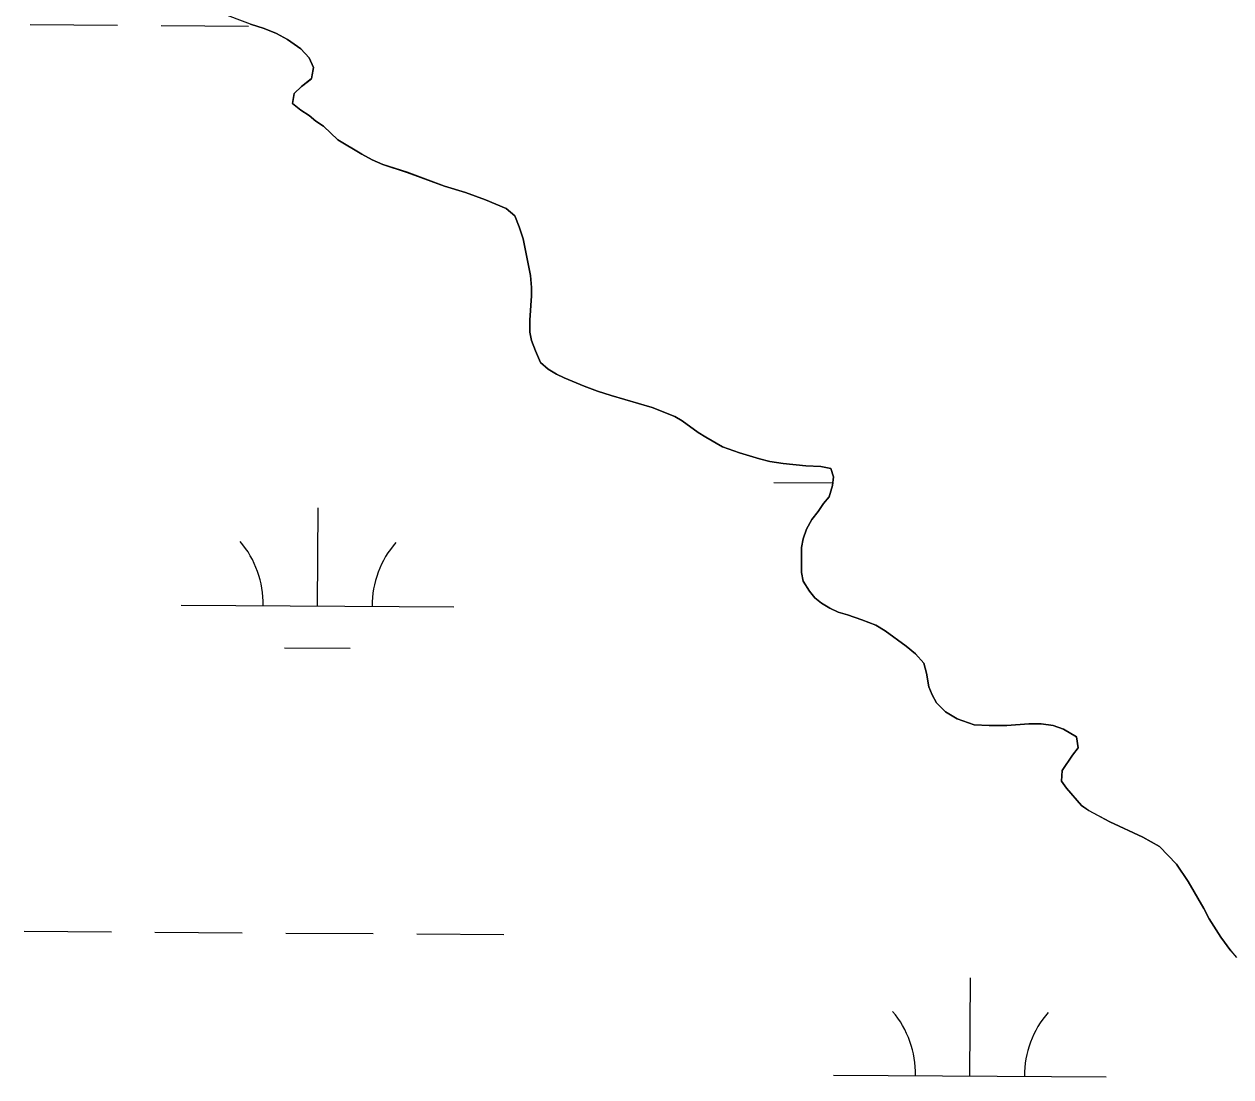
# Model space of a CAD drawing. Extents: x 3172231 to 3210228, y 940198 to 965780.
# Drawn here: x 3205451.3 to 3205893.9, y 948141.7 to 948528 of the extents above; entities that cross this region are included whole.
import ezdxf

# ---------------------------------------------------------------- set-up
doc = ezdxf.new("R2010")
doc.units = 0
for name, color, linetype in [('V-SITE-VEGE', 7, 'Continuous'), ('V-TOPO-SHOR', 7, 'Continuous'), ('V-WETL-SWMP', 7, 'Continuous')]:
    doc.layers.add(name, color=color, linetype=linetype)

msp = doc.modelspace()

# ---------------------------------------------------------------- linework, layer by layer
at = {"layer": 'V-SITE-VEGE'}
for p, q in [((3205539.364, 948526.43), (3205534.295, 948528.039)), ((3205543.824, 948524.615), (3205539.364, 948526.43)), ((3205547.879, 948522.393), (3205543.824, 948524.615)), ((3205552.747, 948518.958), (3205547.879, 948522.393)), ((3205555.793, 948515.723), (3205552.747, 948518.958)), ((3205557.421, 948512.081), (3205555.793, 948515.723)), ((3205556.618, 948508.026), (3205557.421, 948512.081)), ((3205550.347, 948502.546), (3205552.977, 948505.184)), ((3205552.977, 948505.184), (3205556.618, 948508.026)), ((3205549.747, 948498.9), (3205550.347, 948502.546)), ((3205552.79, 948496.471), (3205549.747, 948498.9)), ((3205555.834, 948494.452), (3205552.79, 948496.471)), ((3205558.269, 948492.431), (3205555.834, 948494.452)), ((3205561.107, 948490.614), (3205558.269, 948492.431)), ((3205566.385, 948485.56), (3205561.107, 948490.614)), ((3205575.106, 948480.309), (3205566.385, 948485.56)), ((3205578.96, 948478.289), (3205575.106, 948480.309)), ((3205582.812, 948476.475), (3205578.96, 948478.289)), ((3205591.731, 948473.657), (3205582.812, 948476.475)), ((3205605.516, 948468.619), (3205591.731, 948473.657)), ((3205613.219, 948466.202), (3205605.516, 948468.619)), ((3205620.516, 948463.583), (3205613.219, 948466.202)), ((3205628.018, 948460.355), (3205620.516, 948463.583)), ((3205631.266, 948457.727), (3205628.018, 948460.355)), ((3205632.894, 948453.678), (3205631.266, 948457.727)), ((3205634.319, 948449.224), (3205632.894, 948453.678)), ((3205636.98, 948435.861), (3205634.319, 948449.224)), ((3205637.393, 948431.404), (3205636.98, 948435.861)), ((3205637.4, 948428.365), (3205637.393, 948431.404)), ((3205636.808, 948419.45), (3205637.4, 948428.365)), ((3205636.816, 948414.994), (3205636.808, 948419.45)), ((3205637.43, 948411.957), (3205636.816, 948414.994)), ((3205638.856, 948408.11), (3205637.43, 948411.957)), ((3205640.687, 948403.859), (3205638.856, 948408.11)), ((3205643.527, 948401.434), (3205640.687, 948403.859)), ((3205646.57, 948399.615), (3205643.527, 948401.434)), ((3205649.409, 948398.204), (3205646.57, 948399.615)), ((3205656.708, 948395.179), (3205649.409, 948398.204)), ((3205661.572, 948393.365), (3205656.708, 948395.179)), ((3205666.641, 948391.755), (3205661.572, 948393.365)), ((3205681.64, 948387.325), (3205666.641, 948391.755)), ((3205689.951, 948384.102), (3205681.64, 948387.325)), ((3205692.589, 948382.486), (3205689.951, 948384.102)), ((3205698.473, 948378.242), (3205692.589, 948382.486)), ((3205701.311, 948376.424), (3205698.473, 948378.242)), ((3205707.394, 948372.991), (3205701.311, 948376.424)), ((3205713.679, 948370.775), (3205707.394, 948372.991)), ((3205720.976, 948368.562), (3205713.679, 948370.775)), ((3205724.831, 948367.556), (3205720.976, 948368.562)), ((3205729.689, 948366.755), (3205724.831, 948367.556)), ((3205737.999, 948365.961), (3205729.689, 948366.755)), ((3205743.47, 948365.768), (3205737.999, 948365.961)), ((3205747.117, 948364.965), (3205743.47, 948365.768)), ((3205748.135, 948361.928), (3205747.117, 948364.965)), ((3205746.529, 948354.633), (3205747.738, 948358.686)), ((3205747.738, 948358.686), (3205748.135, 948361.928)), ((3205744.508, 948352.198), (3205746.529, 948354.633)), ((3205742.489, 948349.155), (3205744.508, 948352.198)), ((3205738.245, 948342.665), (3205740.264, 948346.314)), ((3205740.264, 948346.314), (3205742.489, 948349.155)), ((3205737.037, 948339.218), (3205738.245, 948342.665)), ((3205736.437, 948335.976), (3205737.037, 948339.218)), ((3205736.453, 948326.86), (3205736.437, 948335.976)), ((3205737.067, 948323.62), (3205736.453, 948326.86)), ((3205739.302, 948319.979), (3205737.067, 948323.62)), ((3205741.333, 948317.55), (3205739.302, 948319.979)), ((3205743.769, 948315.529), (3205741.333, 948317.55)), ((3205746.81, 948313.714), (3205743.769, 948315.529)), ((3205749.851, 948312.301), (3205746.81, 948313.714)), ((3205753.298, 948311.293), (3205749.851, 948312.301)), ((3205758.567, 948309.481), (3205753.298, 948311.293)), ((3205763.636, 948307.464), (3205758.567, 948309.481)), ((3205767.087, 948305.444), (3205763.636, 948307.464)), ((3205774.794, 948299.786), (3205767.087, 948305.444)), ((3205778.243, 948296.957), (3205774.794, 948299.786)), ((3205781.288, 948293.521), (3205778.243, 948296.957)), ((3205782.308, 948289.875), (3205781.288, 948293.521)), ((3205783.127, 948284.813), (3205782.308, 948289.875)), ((3205784.348, 948281.978), (3205783.127, 948284.813)), ((3205785.976, 948278.941), (3205784.348, 948281.978)), ((3205789.222, 948275.707), (3205785.976, 948278.941)), ((3205793.482, 948273.084), (3205789.222, 948275.707)), ((3205799.767, 948270.866), (3205793.482, 948273.084)), ((3205805.235, 948270.673), (3205799.767, 948270.866)), ((3205811.719, 948270.688), (3205805.235, 948270.673)), ((3205819.821, 948271.31), (3205811.719, 948270.688)), ((3205824.277, 948271.318), (3205819.821, 948271.31)), ((3205828.736, 948270.72), (3205824.277, 948271.318)), ((3205832.586, 948269.311), (3205828.736, 948270.72)), ((3205837.252, 948266.481), (3205832.586, 948269.311)), ((3205837.868, 948262.43), (3205837.252, 948266.481)), ((3205835.847, 948259.794), (3205837.868, 948262.43)), ((3205832.009, 948254.113), (3205835.847, 948259.794)), ((3205831.812, 948250.265), (3205832.009, 948254.113)), ((3205833.643, 948247.635), (3205831.812, 948250.265)), ((3205839.123, 948241.364), (3205833.643, 948247.635)), ((3205841.759, 948239.548), (3205839.123, 948241.364)), ((3205849.468, 948235.308), (3205841.759, 948239.548)), ((3205861.633, 948229.66), (3205849.468, 948235.308)), ((3205867.716, 948226.228), (3205861.633, 948229.66)), ((3205874.009, 948219.756), (3205867.716, 948226.228)), ((3205878.275, 948213.485), (3205874.009, 948219.756)), ((3205883.966, 948203.568), (3205878.275, 948213.485)), ((3205886, 948199.724), (3205883.966, 948203.568)), ((3205890.266, 948193.048), (3205886, 948199.724)), ((3205893.924, 948187.991), (3205890.266, 948193.048))]:
    msp.add_line(p, q, dxfattribs=at)
at = {"layer": 'V-TOPO-SHOR'}
for points in [[(3205661.572, 948393.365), (3205656.708, 948395.179), (3205649.409, 948398.204), (3205646.57, 948399.615), (3205643.527, 948401.434), (3205640.687, 948403.859), (3205638.856, 948408.11), (3205637.43, 948411.957), (3205636.816, 948414.994), (3205636.808, 948419.45), (3205637.4, 948428.365), (3205637.393, 948431.404), (3205636.98, 948435.861), (3205634.319, 948449.224), (3205632.894, 948453.678), (3205631.266, 948457.727), (3205628.018, 948460.355), (3205620.518, 948463.583), (3205613.219, 948466.202), (3205605.516, 948468.619), (3205591.731, 948473.657), (3205582.812, 948476.475), (3205578.96, 948478.289), (3205575.106, 948480.309), (3205566.385, 948485.56), (3205561.107, 948490.614), (3205558.269, 948492.431), (3205555.834, 948494.452), (3205552.79, 948496.471), (3205549.747, 948498.898), (3205550.349, 948502.546), (3205552.977, 948505.184), (3205556.618, 948508.026), (3205557.421, 948512.079), (3205555.793, 948515.723), (3205552.747, 948518.958), (3205547.879, 948522.393), (3205543.824, 948524.615), (3205539.364, 948526.43), (3205534.295, 948528.039), (3205522.943, 948532.272)], [(3205893.924, 948187.989), (3205890.266, 948193.048), (3205886, 948199.724), (3205883.966, 948203.568), (3205878.275, 948213.485), (3205874.009, 948219.756), (3205867.716, 948226.228), (3205861.633, 948229.66), (3205849.468, 948235.308), (3205841.759, 948239.548), (3205839.123, 948241.364), (3205833.643, 948247.635), (3205831.812, 948250.265), (3205832.009, 948254.113), (3205835.847, 948259.794), (3205837.868, 948262.43), (3205837.252, 948266.481), (3205832.586, 948269.309), (3205828.736, 948270.72), (3205824.277, 948271.318), (3205819.821, 948271.31), (3205811.719, 948270.688), (3205805.235, 948270.673), (3205799.767, 948270.866), (3205793.482, 948273.084), (3205789.222, 948275.707), (3205785.976, 948278.943), (3205784.348, 948281.978), (3205783.127, 948284.813), (3205782.308, 948289.875), (3205781.288, 948293.521), (3205778.243, 948296.957), (3205774.794, 948299.788), (3205767.085, 948305.444), (3205763.636, 948307.464), (3205758.567, 948309.481), (3205753.298, 948311.293), (3205749.851, 948312.301), (3205746.81, 948313.712), (3205743.769, 948315.529), (3205741.333, 948317.55), (3205739.302, 948319.979), (3205737.067, 948323.62), (3205736.453, 948326.86), (3205736.437, 948335.976), (3205737.037, 948339.218), (3205738.245, 948342.665), (3205740.264, 948346.314), (3205742.489, 948349.155), (3205744.508, 948352.198), (3205746.529, 948354.633), (3205747.738, 948358.686), (3205748.135, 948361.928), (3205747.117, 948364.965), (3205743.47, 948365.768), (3205737.999, 948365.961), (3205729.691, 948366.755), (3205724.829, 948367.556), (3205720.976, 948368.562), (3205713.679, 948370.775), (3205707.394, 948372.991), (3205701.311, 948376.426), (3205698.473, 948378.242), (3205692.589, 948382.486), (3205689.951, 948384.102), (3205681.64, 948387.325), (3205666.641, 948391.753), (3205661.572, 948393.365)]]:
    msp.add_lwpolyline(points, dxfattribs=at)
at = {"layer": 'V-WETL-SWMP'}
for p, q in [((3205453.516, 948527.857), (3205485.515, 948527.639)), ((3205501.515, 948527.531), (3205533.514, 948527.313)), ((3205534.296, 948528.04), (3205539.363, 948526.429)), ((3205539.363, 948526.429), (3205543.824, 948524.614)), ((3205543.824, 948524.614), (3205547.88, 948522.393)), ((3205547.88, 948522.393), (3205552.748, 948518.959)), ((3205552.748, 948518.959), (3205555.793, 948515.723)), ((3205555.793, 948515.723), (3205557.421, 948512.08)), ((3205557.421, 948512.08), (3205556.618, 948508.027)), ((3205552.977, 948505.184), (3205550.349, 948502.545)), ((3205556.618, 948508.027), (3205552.977, 948505.184)), ((3205550.349, 948502.545), (3205549.748, 948498.898)), ((3205549.748, 948498.898), (3205552.791, 948496.472)), ((3205552.791, 948496.472), (3205555.834, 948494.452)), ((3205555.834, 948494.452), (3205558.269, 948492.431)), ((3205558.269, 948492.431), (3205561.108, 948490.614)), ((3205561.108, 948490.614), (3205566.385, 948485.559)), ((3205566.385, 948485.559), (3205575.106, 948480.309)), ((3205575.106, 948480.309), (3205578.959, 948478.29)), ((3205578.959, 948478.29), (3205582.812, 948476.475)), ((3205582.812, 948476.475), (3205591.731, 948473.656)), ((3205591.731, 948473.656), (3205605.516, 948468.618)), ((3205605.516, 948468.618), (3205613.219, 948466.201)), ((3205613.219, 948466.201), (3205620.517, 948463.582)), ((3205620.517, 948463.582), (3205628.018, 948460.355)), ((3205628.018, 948460.355), (3205631.265, 948457.728)), ((3205631.265, 948457.728), (3205632.893, 948453.679)), ((3205632.893, 948453.679), (3205634.32, 948449.225)), ((3205634.32, 948449.225), (3205636.979, 948435.86)), ((3205636.979, 948435.86), (3205637.393, 948431.404)), ((3205637.393, 948431.404), (3205637.399, 948428.365)), ((3205637.399, 948428.365), (3205636.808, 948419.45)), ((3205636.808, 948419.45), (3205636.816, 948414.994)), ((3205636.816, 948414.994), (3205637.43, 948411.956)), ((3205637.43, 948411.956), (3205638.856, 948408.11)), ((3205638.856, 948408.11), (3205640.687, 948403.859)), ((3205640.687, 948403.859), (3205643.528, 948401.434)), ((3205643.528, 948401.434), (3205646.57, 948399.616)), ((3205646.57, 948399.616), (3205649.409, 948398.204)), ((3205649.409, 948398.204), (3205656.708, 948395.179)), ((3205656.708, 948395.179), (3205661.573, 948393.365)), ((3205661.573, 948393.365), (3205666.641, 948391.754)), ((3205666.641, 948391.754), (3205681.64, 948387.326)), ((3205681.64, 948387.326), (3205689.952, 948384.101)), ((3205689.952, 948384.101), (3205692.589, 948382.485)), ((3205692.589, 948382.485), (3205698.472, 948378.242)), ((3205698.472, 948378.242), (3205701.311, 948376.425)), ((3205701.311, 948376.425), (3205707.395, 948372.992)), ((3205707.395, 948372.992), (3205713.68, 948370.776)), ((3205713.68, 948370.776), (3205720.977, 948368.562)), ((3205720.977, 948368.562), (3205724.828, 948367.556)), ((3205724.828, 948367.556), (3205729.691, 948366.755)), ((3205729.691, 948366.755), (3205737.999, 948365.961)), ((3205737.999, 948365.961), (3205743.469, 948365.769)), ((3205743.469, 948365.769), (3205747.117, 948364.966)), ((3205747.117, 948364.966), (3205748.135, 948361.929)), ((3205726.286, 948359.823), (3205747.858, 948359.676)), ((3205747.737, 948358.687), (3205746.529, 948354.633)), ((3205748.135, 948361.929), (3205747.737, 948358.687)), ((3205746.529, 948354.633), (3205744.508, 948352.198)), ((3205558.91, 948314.531), (3205559.155, 948350.53)), ((3205744.508, 948352.198), (3205742.488, 948349.155)), ((3205740.265, 948346.315), (3205738.246, 948342.665)), ((3205742.488, 948349.155), (3205740.265, 948346.315)), ((3205738.246, 948342.665), (3205737.037, 948339.218)), ((3205737.037, 948339.218), (3205736.436, 948335.976)), ((3205736.436, 948335.976), (3205736.453, 948326.86)), ((3205736.453, 948326.86), (3205737.067, 948323.62)), ((3205737.067, 948323.62), (3205739.302, 948319.978)), ((3205739.302, 948319.978), (3205741.333, 948317.55)), ((3205508.911, 948314.871), (3205608.909, 948314.191)), ((3205741.333, 948317.55), (3205743.768, 948315.529)), ((3205743.768, 948315.529), (3205746.81, 948313.712)), ((3205746.81, 948313.712), (3205749.851, 948312.3)), ((3205749.851, 948312.3), (3205753.297, 948311.293)), ((3205753.297, 948311.293), (3205758.568, 948309.48)), ((3205758.568, 948309.48), (3205763.636, 948307.464)), ((3205763.636, 948307.464), (3205767.084, 948305.445)), ((3205767.084, 948305.445), (3205774.793, 948299.788)), ((3205546.805, 948299.182), (3205570.805, 948299.019)), ((3205774.793, 948299.788), (3205778.242, 948296.958)), ((3205778.242, 948296.958), (3205781.288, 948293.52)), ((3205781.288, 948293.52), (3205782.308, 948289.876)), ((3205782.308, 948289.876), (3205783.128, 948284.813)), ((3205783.128, 948284.813), (3205784.348, 948281.979)), ((3205784.348, 948281.979), (3205785.975, 948278.943)), ((3205785.975, 948278.943), (3205789.222, 948275.708)), ((3205789.222, 948275.708), (3205793.482, 948273.083)), ((3205793.482, 948273.083), (3205799.766, 948270.866)), ((3205799.766, 948270.866), (3205805.236, 948270.674)), ((3205805.236, 948270.674), (3205811.719, 948270.687)), ((3205811.719, 948270.687), (3205819.821, 948271.31)), ((3205819.821, 948271.31), (3205824.277, 948271.319)), ((3205824.277, 948271.319), (3205828.735, 948270.72)), ((3205828.735, 948270.72), (3205832.587, 948269.309)), ((3205832.587, 948269.309), (3205837.252, 948266.482)), ((3205837.252, 948266.482), (3205837.867, 948262.431)), ((3205837.867, 948262.431), (3205835.847, 948259.794)), ((3205835.847, 948259.794), (3205832.009, 948254.114)), ((3205832.009, 948254.114), (3205831.813, 948250.265)), ((3205831.813, 948250.265), (3205833.642, 948247.635)), ((3205833.642, 948247.635), (3205839.123, 948241.365)), ((3205839.123, 948241.365), (3205841.76, 948239.547)), ((3205841.76, 948239.547), (3205849.467, 948235.308)), ((3205849.467, 948235.308), (3205861.632, 948229.659)), ((3205861.632, 948229.659), (3205867.716, 948226.227)), ((3205867.716, 948226.227), (3205874.009, 948219.756)), ((3205874.009, 948219.756), (3205878.275, 948213.484)), ((3205878.275, 948213.484), (3205883.966, 948203.569)), ((3205883.966, 948203.569), (3205886, 948199.724)), ((3205886, 948199.724), (3205890.267, 948193.047)), ((3205451.251, 948195.19), (3205483.25, 948194.972)), ((3205499.25, 948194.863), (3205531.249, 948194.645)), ((3205547.249, 948194.536), (3205579.248, 948194.319)), ((3205595.248, 948194.21), (3205627.247, 948193.992)), ((3205890.267, 948193.047), (3205893.923, 948187.989)), ((3205893.923, 948187.989), (3205895.953, 948185.562)), ((3205798.214, 948142.085), (3205798.459, 948178.084)), ((3205748.215, 948142.425), (3205848.212, 948141.745))]:
    msp.add_line(p, q, dxfattribs=at)
for centre, start, end in [((3205503.672, 948315.382), 358.83817, 40.38182), ((3205614.155, 948314.63), 138.83816, 180.38182), ((3205742.975, 948142.936), 358.83817, 40.38182), ((3205853.459, 948142.184), 138.83816, 180.38182)]:
    msp.add_arc(centre, 35.246, start, end, dxfattribs=at)

doc.saveas('drawing.dxf')
